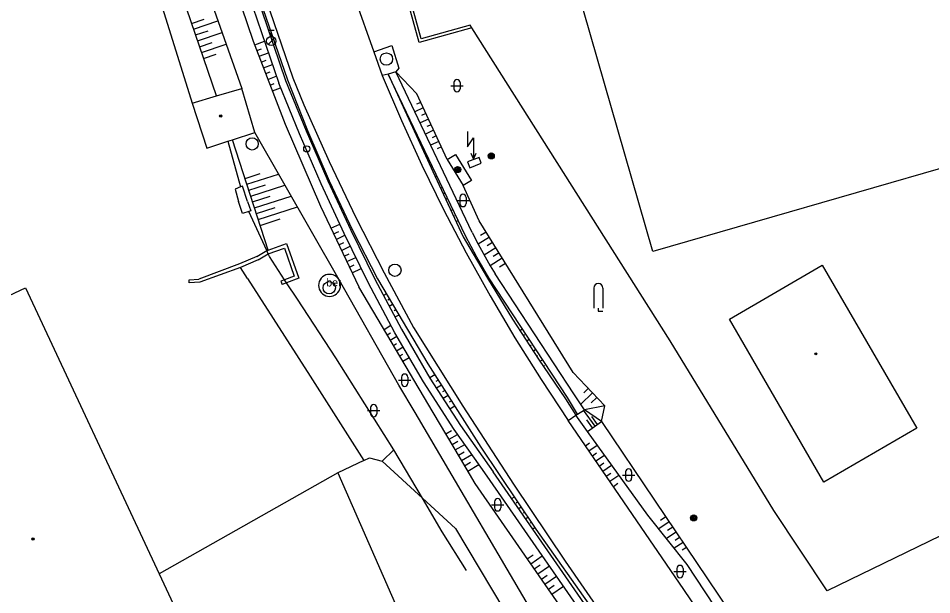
# Model space of a CAD drawing. Extents: x -596024 to -594475, y -1163820 to -1161957.
# Drawn here: x -595644.4 to -595570.2, y -1163768.1 to -1163721.3 of the extents above; entities that cross this region are included whole.
import ezdxf

# ---------------------------------------------------------------- set-up
doc = ezdxf.new("R2010")
doc.units = 0
for name, color, linetype in [('Level 10', 7, 'Continuous'), ('Level 11', 7, 'Continuous'), ('Level 14', 7, 'Continuous'), ('Level 15', 7, 'Continuous'), ('Level 24', 7, 'Continuous'), ('Level 25', 7, 'Continuous'), ('Level 27', 7, 'Continuous'), ('Level 28', 7, 'Continuous'), ('Level 36', 7, 'Continuous'), ('Level 39', 7, 'Continuous'), ('Level 40', 7, 'Continuous'), ('Level 5', 7, 'Continuous'), ('Level 7', 7, 'Continuous')]:
    doc.layers.add(name, color=color, linetype=linetype)

msp = doc.modelspace()

# ---------------------------------------------------------------- linework, layer by layer
at = {"layer": 'Level 10'}
for points in [[(-595627.59, -1163684.11), (-595624.2, -1163696.27), (-595619.16, -1163713.8), (-595617.065, -1163719.7), (-595615.52, -1163724.05)], [(-595630.97, -1163697.06), (-595629.01, -1163704.42), (-595626.88, -1163711.73), (-595624.58, -1163718.98), (-595622.1, -1163726.18)], [(-595615.52, -1163724.05), (-595614.84, -1163725.98)], [(-595622.1, -1163726.18), (-595621.21, -1163728.37), (-595619.16, -1163732.97), (-595616.99, -1163737.51), (-595614.7, -1163742), (-595612.3, -1163746.43)], [(-595614.84, -1163725.98), (-595613.28, -1163729.64), (-595611.62, -1163733.26), (-595609.86, -1163736.84), (-595608.02, -1163740.37)], [(-595608.02, -1163740.37), (-595606.08, -1163743.85), (-595604.06, -1163747.28), (-595601.94, -1163750.65), (-595599.74, -1163753.97)], [(-595612.3, -1163746.43), (-595608.29, -1163752.82), (-595604.18, -1163759.14), (-595599.98, -1163765.4), (-595596.94, -1163769.783), (-595595.68, -1163771.6)], [(-595572.61, -1163793.45), (-595580.56, -1163782.11), (-595590.34, -1163767.68), (-595599.74, -1163753.97)]]:
    msp.add_lwpolyline(points, dxfattribs=at)
at = {"layer": 'Level 11'}
for points in [[(-595572.92, -1163561), (-595558.1, -1163557.16), (-595522.12, -1163677.81), (-595540.11, -1163683.63), (-595523.97, -1163733.64), (-595553.08, -1163741.84), (-595547.52, -1163752.69), (-595578.7, -1163767.79), (-595583.02, -1163761.27)], [(-595631.76, -1163697.27), (-595629.69, -1163704.61), (-595627.48, -1163711.91), (-595625.15, -1163719.18), (-595622.69, -1163726.39)], [(-595632.34, -1163697.45), (-595630.26, -1163704.79), (-595628.05, -1163712.11), (-595627.112, -1163715.024), (-595625.71, -1163719.38), (-595623.25, -1163726.61)], [(-595615.52, -1163724.05), (-595614.07, -1163723.55), (-595613.49, -1163725.38), (-595613.75, -1163725.68)], [(-595614.35, -1163725.86), (-595614.84, -1163725.98)], [(-595613.75, -1163725.68), (-595614.35, -1163725.86)], [(-595608.08, -1163738.99), (-595614.35, -1163725.86)], [(-595607.54, -1163738.71), (-595613.75, -1163725.68)], [(-595615.99, -1163742.78), (-595617.94, -1163738.8), (-595619.8, -1163734.77), (-595621.57, -1163730.71), (-595623.25, -1163726.61)], [(-595622.69, -1163726.39), (-595621.02, -1163730.48), (-595619.25, -1163734.53), (-595617.4, -1163738.54), (-595615.45, -1163742.5)], [(-595627.38, -1163731.31), (-595626.35, -1163735.02)], [(-595625.79, -1163736.21), (-595626.19, -1163734.96), (-595626.35, -1163735.02), (-595626.8, -1163735.19), (-595626.53, -1163736.21)], [(-595607.54, -1163738.71), (-595607.05, -1163739.67), (-595606.07, -1163741.42), (-595605.66, -1163742.08)], [(-595624.12, -1163740.15), (-595622.61, -1163739.61), (-595621.61, -1163742.43), (-595622.61, -1163742.8)], [(-595606.18, -1163742.4), (-595607.17, -1163740.71), (-595608.08, -1163738.99)], [(-595625.04, -1163740.67), (-595624.23, -1163740.18)], [(-595624.23, -1163740.18), (-595624.12, -1163740.15)], [(-595625.04, -1163740.67), (-595626.45, -1163741.26)], [(-595626.45, -1163741.26), (-595629.75, -1163742.51)], [(-595625.79, -1163742.45), (-595626.37, -1163741.55)], [(-595630.54, -1163742.55), (-595629.75, -1163742.51)], [(-595630.54, -1163742.8), (-595630.54, -1163742.55)], [(-595625.79, -1163742.45), (-595620.69, -1163750.39)], [(-595618.232, -1163743.008), (-595618.246, -1163742.853), (-595618.352, -1163742.561), (-595618.551, -1163742.324), (-595618.679, -1163742.234), (-595618.82, -1163742.168), (-595618.97, -1163742.128), (-595619.125, -1163742.115), (-595619.28, -1163742.128), (-595619.431, -1163742.168), (-595619.572, -1163742.234), (-595619.699, -1163742.324), (-595619.81, -1163742.434), (-595619.899, -1163742.561), (-595619.965, -1163742.702), (-595620.005, -1163742.853), (-595620.018, -1163743.008), (-595620.005, -1163743.163), (-595619.965, -1163743.313), (-595619.899, -1163743.454), (-595619.81, -1163743.582), (-595619.699, -1163743.692), (-595619.572, -1163743.781), (-595619.431, -1163743.847), (-595619.28, -1163743.887), (-595619.125, -1163743.901), (-595618.97, -1163743.887), (-595618.82, -1163743.847), (-595618.679, -1163743.781), (-595618.551, -1163743.692), (-595618.441, -1163743.582), (-595618.352, -1163743.454), (-595618.286, -1163743.313), (-595618.246, -1163743.163), (-595618.232, -1163743.008)], [(-595615.45, -1163742.5), (-595613.29, -1163746.56), (-595610.97, -1163750.53), (-595608.48, -1163754.39), (-595605.83, -1163758.15)], [(-595598.99, -1163753.47), (-595599.8, -1163752.11), (-595606.18, -1163742.4)], [(-595598.99, -1163753.47), (-595598.41, -1163753.1), (-595599.29, -1163751.8), (-595605.66, -1163742.08)], [(-595622.61, -1163742.8), (-595622.98, -1163742.94)], [(-595606.33, -1163758.49), (-595607.348, -1163757.044), (-595608.99, -1163754.71), (-595611.49, -1163750.83), (-595613.82, -1163746.85), (-595615.99, -1163742.78)], [(-595620.69, -1163750.39), (-595616.33, -1163757.21)], [(-595599.74, -1163753.97), (-595599.13, -1163753.55)], [(-595598.17, -1163754.88), (-595597.04, -1163754.06)], [(-595614.86, -1163757.29), (-595613.9, -1163756.36)], [(-595616.33, -1163757.21), (-595618.46, -1163758.23), (-595632.96, -1163766.42)], [(-595616.33, -1163757.21), (-595615.87, -1163757)], [(-595615.87, -1163757), (-595614.86, -1163757.29)], [(-595577.76, -1163800.1), (-595578.65, -1163798.66), (-595586.56, -1163786.23), (-595589.04, -1163782.38), (-595590.75, -1163779.85), (-595596.22, -1163772.01), (-595605.83, -1163758.15)], [(-595578.28, -1163800.42), (-595579.15, -1163798.99), (-595587.06, -1163786.55), (-595589.54, -1163782.71), (-595591.25, -1163780.19), (-595596.72, -1163772.35), (-595606.33, -1163758.49)]]:
    msp.add_lwpolyline(points, dxfattribs=at)
at = {"layer": 'Level 14'}
for points in [[(-595631.49, -1163697.19), (-595628.45, -1163708.21), (-595627.36, -1163711.86), (-595625.03, -1163719.12), (-595622.54, -1163726.32)], [(-595636.62, -1163697.68), (-595626.26, -1163727.02)], [(-595628.32, -1163727.64), (-595632.46, -1163715.52), (-595636.62, -1163697.68)], [(-595627.67, -1163716.33), (-595625.32, -1163723.18), (-595622.72, -1163729.94), (-595619.85, -1163736.59), (-595616.74, -1163743.13)], [(-595614.35, -1163725.86), (-595612.09, -1163730.83), (-595610.57, -1163734.13), (-595608.26, -1163739.08)], [(-595609.57, -1163732.8), (-595612.04, -1163727.47), (-595613.75, -1163725.68)], [(-595622.54, -1163726.32), (-595620.92, -1163730.45), (-595619.16, -1163734.53), (-595617.27, -1163738.54), (-595615.24, -1163742.49)], [(-595581.93, -1163800.9), (-595591.24, -1163785.67), (-595601.43, -1163771.62), (-595612.18, -1163753.34), (-595613.49, -1163751.11), (-595618.352, -1163742.561), (-595625.19, -1163730.6)], [(-595624.12, -1163740.15), (-595627, -1163731.19)], [(-595597.04, -1163754.06), (-595596.76, -1163752.79), (-595599.34, -1163750.09), (-595606.97, -1163737.77), (-595608.28, -1163734.91)], [(-595608.26, -1163739.08), (-595606.29, -1163742.43), (-595604.25, -1163745.74), (-595602.14, -1163749), (-595599.95, -1163752.22), (-595599.13, -1163753.55)], [(-595615.24, -1163742.49), (-595611.13, -1163749.37), (-595606.84, -1163756.15), (-595602.38, -1163762.8), (-595597.74, -1163769.34)], [(-595578.28, -1163800.42), (-595579.33, -1163799.1), (-595589.56, -1163784.65), (-595607.3, -1163759.08), (-595608.497, -1163757.058), (-595610.7, -1163753.34), (-595616.74, -1163743.13)], [(-595599.13, -1163753.55), (-595598.99, -1163753.47)], [(-595598.17, -1163754.88), (-595599.13, -1163753.55)], [(-595597.04, -1163754.06), (-595588.42, -1163766.82), (-595578.96, -1163780.85), (-595563.56, -1163800.04), (-595559.51, -1163799.79)], [(-595571.61, -1163792.64), (-595579.61, -1163781.51), (-595590.08, -1163765.66), (-595593.27, -1163761.65), (-595598.17, -1163754.88)], [(-595614.86, -1163757.29), (-595611.58, -1163760.28)], [(-595611.58, -1163760.28), (-595608.89, -1163762.74), (-595584.26, -1163803.99), (-595583.45, -1163806.47), (-595583.86, -1163809.41), (-595584.79, -1163810.99), (-595586.2, -1163812.27), (-595599.82, -1163820.23)]]:
    msp.add_lwpolyline(points, dxfattribs=at)
at = {"layer": 'Level 15'}
for points in [[(-595630.33, -1163721.75), (-595629.3, -1163721.4)], [(-595630.17, -1163722.22), (-595628.19, -1163721.55)], [(-595630.01, -1163722.69), (-595628.98, -1163722.34)], [(-595629.84, -1163723.17), (-595627.86, -1163722.49)], [(-595629.68, -1163723.64), (-595628.66, -1163723.29)], [(-595625.2, -1163723.49), (-595624.41, -1163723.19)], [(-595629.52, -1163724.11), (-595627.53, -1163723.43)], [(-595625.03, -1163723.95), (-595624.64, -1163723.81)], [(-595629.36, -1163724.59), (-595628.34, -1163724.24)], [(-595624.85, -1163724.42), (-595624.09, -1163724.14)], [(-595624.67, -1163724.89), (-595624.28, -1163724.74)], [(-595624.49, -1163725.35), (-595623.77, -1163725.08)], [(-595624.31, -1163725.82), (-595623.96, -1163725.69)], [(-595624.13, -1163726.29), (-595623.45, -1163726.03)], [(-595623.94, -1163726.75), (-595623.63, -1163726.63)], [(-595623.77, -1163727.22), (-595623.1, -1163726.97)], [(-595611.72, -1163728.16), (-595612.07, -1163728.31)], [(-595611.51, -1163728.61), (-595612.2, -1163728.93)], [(-595611.3, -1163729.06), (-595611.65, -1163729.22)], [(-595611.09, -1163729.52), (-595611.77, -1163729.83)], [(-595610.88, -1163729.97), (-595611.22, -1163730.13)], [(-595610.67, -1163730.42), (-595611.34, -1163730.73)], [(-595610.25, -1163731.33), (-595610.91, -1163731.64)], [(-595610.46, -1163730.88), (-595610.79, -1163731.03)], [(-595610.04, -1163731.78), (-595610.37, -1163731.94)], [(-595610.95, -1163733.3), (-595610.82, -1163733.24)], [(-595610.74, -1163733.75), (-595610.67, -1163733.72)], [(-595625.99, -1163734.34), (-595624.75, -1163733.94)], [(-595625.84, -1163734.81), (-595623.26, -1163733.98)], [(-595610.54, -1163734.21), (-595610.39, -1163734.14)], [(-595625.68, -1163735.29), (-595624.34, -1163734.86)], [(-595625.53, -1163735.76), (-595622.75, -1163734.87)], [(-595610.32, -1163734.66), (-595610.25, -1163734.63)], [(-595610.11, -1163735.11), (-595609.96, -1163735.04)], [(-595625.38, -1163736.24), (-595623.94, -1163735.78)], [(-595625.22, -1163736.72), (-595622.25, -1163735.76)], [(-595609.9, -1163735.57), (-595609.82, -1163735.53)], [(-595609.69, -1163736.02), (-595609.53, -1163735.94)], [(-595624.92, -1163737.67), (-595621.74, -1163736.65)], [(-595609.48, -1163736.47), (-595609.4, -1163736.44)], [(-595625.07, -1163737.19), (-595623.53, -1163736.7)], [(-595609.27, -1163736.93), (-595609.1, -1163736.85)], [(-595609.06, -1163737.38), (-595608.97, -1163737.34)], [(-595624.76, -1163738.14), (-595623.13, -1163737.62)], [(-595619.01, -1163738.37), (-595618.29, -1163738.04)], [(-595608.84, -1163737.83), (-595608.67, -1163737.75)], [(-595618.79, -1163738.83), (-595618.38, -1163738.63)], [(-595606.4, -1163738.68), (-595606.85, -1163738.96)], [(-595618.58, -1163739.28), (-595617.87, -1163738.94)], [(-595618.36, -1163739.73), (-595617.96, -1163739.54)], [(-595606.14, -1163739.11), (-595607.05, -1163739.67)], [(-595605.88, -1163739.53), (-595606.33, -1163739.81)], [(-595618.15, -1163740.18), (-595617.44, -1163739.84)], [(-595605.62, -1163739.96), (-595606.57, -1163740.55)], [(-595605.35, -1163740.38), (-595605.82, -1163740.67)], [(-595617.93, -1163740.63), (-595617.54, -1163740.44)], [(-595617.72, -1163741.08), (-595617, -1163740.74)], [(-595605.09, -1163740.81), (-595606.07, -1163741.42)], [(-595617.5, -1163741.53), (-595617.12, -1163741.35)], [(-595617.29, -1163741.98), (-595616.56, -1163741.63)], [(-595604.82, -1163741.23), (-595605.31, -1163741.53)], [(-595614.51, -1163743.71), (-595614.75, -1163743.84)], [(-595614.26, -1163744.14), (-595614.38, -1163744.21)], [(-595614, -1163744.57), (-595614.28, -1163744.72)], [(-595613.75, -1163744.99), (-595613.88, -1163745.07)], [(-595613.49, -1163745.42), (-595613.81, -1163745.6)], [(-595614.69, -1163746.59), (-595614.14, -1163746.25)], [(-595614.44, -1163747.02), (-595614.18, -1163746.86)], [(-595603.66, -1163746.66), (-595603.46, -1163746.53)], [(-595603.39, -1163747.08), (-595603.29, -1163747.01)], [(-595614.19, -1163747.45), (-595613.66, -1163747.13)], [(-595613.93, -1163747.88), (-595613.69, -1163747.73)], [(-595603.11, -1163747.5), (-595602.91, -1163747.37)], [(-595613.68, -1163748.31), (-595613.15, -1163747.99)], [(-595602.84, -1163747.92), (-595602.74, -1163747.85)], [(-595602.57, -1163748.34), (-595602.37, -1163748.2)], [(-595613.42, -1163748.74), (-595613.18, -1163748.6)], [(-595613.17, -1163749.17), (-595612.65, -1163748.86)], [(-595602.3, -1163748.75), (-595602.2, -1163748.69)], [(-595602.02, -1163749.17), (-595601.82, -1163749.04)], [(-595601.74, -1163749.59), (-595601.65, -1163749.52)], [(-595610.57, -1163750.26), (-595610.98, -1163750.52)], [(-595610.3, -1163750.69), (-595610.49, -1163750.81)], [(-595610.03, -1163751.11), (-595610.43, -1163751.36)], [(-595609.76, -1163751.53), (-595609.94, -1163751.64)], [(-595598.11, -1163751.38), (-595598.48, -1163751.74)], [(-595609.5, -1163751.95), (-595609.89, -1163752.2)], [(-595597.76, -1163751.74), (-595598.71, -1163752.65)], [(-595597.41, -1163752.11), (-595597.86, -1163752.53)], [(-595609.23, -1163752.38), (-595609.41, -1163752.49)], [(-595608.96, -1163752.8), (-595609.35, -1163753.05)], [(-595596.76, -1163752.79), (-595598.41, -1163753.1)], [(-595597.56, -1163754.44), (-595598.49, -1163753.15)], [(-595597.04, -1163754.06), (-595598.41, -1163753.1)], [(-595597.36, -1163754.29), (-595597.81, -1163753.66)], [(-595597.76, -1163754.58), (-595598.23, -1163753.93)], [(-595609.67, -1163755.07), (-595609.22, -1163754.8)], [(-595609.42, -1163755.5), (-595608.72, -1163755.11)], [(-595609.16, -1163755.93), (-595608.7, -1163755.66)], [(-595608.91, -1163756.36), (-595608.14, -1163755.92)], [(-595598.34, -1163756.02), (-595598.01, -1163755.79)], [(-595598.06, -1163756.43), (-595597.38, -1163755.97)], [(-595608.66, -1163756.79), (-595608.19, -1163756.51)], [(-595597.77, -1163756.84), (-595597.43, -1163756.61)], [(-595608.4, -1163757.22), (-595607.56, -1163756.74)], [(-595608.15, -1163757.65), (-595607.67, -1163757.37)], [(-595597.49, -1163757.25), (-595596.79, -1163756.78)], [(-595597.21, -1163757.67), (-595596.85, -1163757.42)], [(-595607.89, -1163758.08), (-595606.99, -1163757.56)], [(-595596.92, -1163758.08), (-595596.21, -1163757.59)], [(-595596.64, -1163758.49), (-595596.28, -1163758.24)], [(-595596.36, -1163758.9), (-595595.62, -1163758.4)], [(-595596.07, -1163759.32), (-595595.7, -1163759.06)], [(-595604.13, -1163760.19), (-595604.33, -1163760.32)], [(-595603.85, -1163760.61), (-595603.96, -1163760.68)], [(-595603.57, -1163761.02), (-595603.76, -1163761.15)], [(-595603.3, -1163761.44), (-595603.39, -1163761.5)], [(-595603.03, -1163761.86), (-595603.19, -1163761.97)], [(-595591.81, -1163761.8), (-595592.25, -1163762.09)], [(-595602.74, -1163762.27), (-595602.82, -1163762.32)], [(-595591.53, -1163762.21), (-595592.37, -1163762.78)], [(-595591.25, -1163762.63), (-595591.66, -1163762.9)], [(-595602.46, -1163762.68), (-595602.62, -1163762.79)], [(-595590.97, -1163763.04), (-595591.75, -1163763.56)], [(-595590.41, -1163763.87), (-595591.12, -1163764.35)], [(-595590.69, -1163763.46), (-595591.06, -1163763.71)], [(-595603.06, -1163765.2), (-595602.59, -1163764.87)], [(-595590.13, -1163764.28), (-595590.47, -1163764.51)], [(-595602.77, -1163765.61), (-595601.84, -1163764.96)], [(-595602.49, -1163766.02), (-595602.02, -1163765.7)], [(-595602.2, -1163766.43), (-595601.27, -1163765.78)], [(-595601.92, -1163766.84), (-595601.45, -1163766.52)], [(-595601.63, -1163767.25), (-595600.7, -1163766.61)], [(-595601.35, -1163767.66), (-595600.88, -1163767.34)], [(-595601.06, -1163768.07), (-595600.13, -1163767.43)]]:
    msp.add_lwpolyline(points, dxfattribs=at)
at = {"layer": 'Level 24'}
msp.add_lwpolyline([(-595607.737, -1163733.463), (-595606.804, -1163733.104), (-595606.983, -1163732.637), (-595607.916, -1163732.996)], close=True, dxfattribs=at)
for points in [[(-595626.2, -1163737.19), (-595626.53, -1163736.21)], [(-595625.79, -1163736.21), (-595625.53, -1163736.97)], [(-595625.53, -1163736.97), (-595625.69, -1163737.02), (-595626.2, -1163737.19)]]:
    msp.add_lwpolyline(points, dxfattribs=at)
at = {"layer": 'Level 25'}
for centre, radius in [((-595605.99, -1163732.5), 0.25), ((-595605.99, -1163732.5), 0.2), ((-595605.99, -1163732.5), 0.15), ((-595605.99, -1163732.5), 0.1), ((-595605.99, -1163732.5), 0.05), ((-595608.72, -1163733.61), 0.25), ((-595608.72, -1163733.61), 0.2), ((-595608.72, -1163733.61), 0.15), ((-595608.72, -1163733.61), 0.1), ((-595608.72, -1163733.61), 0.05), ((-595589.54, -1163761.88), 0.25), ((-595589.54, -1163761.88), 0.2), ((-595589.54, -1163761.88), 0.15), ((-595589.54, -1163761.88), 0.1), ((-595589.54, -1163761.88), 0.05)]:
    msp.add_circle(centre, radius, dxfattribs=at)
at = {"layer": 'Level 27'}
for centre in [(-595614.51, -1163724.64), (-595625.41, -1163731.53), (-595613.81, -1163741.78), (-595619.15, -1163743.2)]:
    msp.add_circle(centre, 0.5, dxfattribs=at)
at = {"layer": 'Level 28'}
for p, q in [((-595624.11, -1163722.305), (-595623.61, -1163722.305)), ((-595623.86, -1163722.805), (-595623.86, -1163722.305)), ((-595624.118, -1163723.452), (-595623.588, -1163722.922))]:
    msp.add_line(p, q, dxfattribs=at)
for centre, radius in [((-595623.86, -1163723.18), 0.375), ((-595620.97, -1163731.93), 0.25)]:
    msp.add_circle(centre, radius, dxfattribs=at)
at = {"layer": 'Level 36'}
for p, q in [((-595609.276, -1163726.806), (-595608.276, -1163726.806)), ((-595609.026, -1163726.556), (-595609.026, -1163727.056)), ((-595608.526, -1163726.556), (-595608.526, -1163727.056)), ((-595608.536, -1163735.866), (-595608.536, -1163736.366)), ((-595608.036, -1163735.866), (-595608.036, -1163736.366)), ((-595608.786, -1163736.116), (-595607.786, -1163736.116)), ((-595597.665, -1163743.225), (-595597.665, -1163744.85)), ((-595596.915, -1163743.225), (-595596.915, -1163744.85)), ((-595613.526, -1163750.706), (-595612.526, -1163750.706)), ((-595613.276, -1163750.456), (-595613.276, -1163750.956)), ((-595612.776, -1163750.456), (-595612.776, -1163750.956)), ((-595615.786, -1163752.926), (-595615.786, -1163753.426)), ((-595615.286, -1163752.926), (-595615.286, -1163753.426)), ((-595616.036, -1163753.176), (-595615.036, -1163753.176)), ((-595595.086, -1163758.156), (-595595.086, -1163758.656)), ((-595594.586, -1163758.156), (-595594.586, -1163758.656)), ((-595595.336, -1163758.406), (-595594.336, -1163758.406)), ((-595605.966, -1163760.816), (-595604.966, -1163760.816)), ((-595605.716, -1163760.566), (-595605.716, -1163761.066)), ((-595605.216, -1163760.566), (-595605.216, -1163761.066)), ((-595591.156, -1163766.236), (-595590.156, -1163766.236)), ((-595590.906, -1163765.986), (-595590.906, -1163766.486)), ((-595590.406, -1163765.986), (-595590.406, -1163766.486))]:
    msp.add_line(p, q, dxfattribs=at)
for points in [[(-595607.93, -1163730.53), (-595607.93, -1163731.78), (-595607.43, -1163731.03), (-595607.43, -1163732.78)], [(-595607.649, -1163732.291), (-595607.43, -1163732.78), (-595607.211, -1163732.291)], [(-595597.29, -1163744.85), (-595597.29, -1163745.1), (-595596.915, -1163745.1)]]:
    msp.add_lwpolyline(points, dxfattribs=at)
for centre, radius, start, end in [((-595608.776, -1163726.556), 0.25, 0, 180), ((-595608.776, -1163727.056), 0.25, 180, 0), ((-595608.286, -1163735.866), 0.25, 0, 180), ((-595608.286, -1163736.366), 0.25, 180, 0), ((-595597.29, -1163743.225), 0.375, 0, 180), ((-595613.026, -1163750.456), 0.25, 0, 180), ((-595613.026, -1163750.956), 0.25, 180, 0), ((-595615.536, -1163752.926), 0.25, 0, 180), ((-595615.536, -1163753.426), 0.25, 180, 0), ((-595594.836, -1163758.156), 0.25, 0, 180), ((-595594.836, -1163758.656), 0.25, 180, 0), ((-595605.466, -1163760.566), 0.25, 0, 180), ((-595605.466, -1163761.066), 0.25, 180, 0), ((-595590.656, -1163765.986), 0.25, 0, 180), ((-595590.656, -1163766.486), 0.25, 180, 0)]:
    msp.add_arc(centre, radius, start, end, dxfattribs=at)
at = {"layer": 'Level 39'}
for centre, radius in [((-595627.96, -1163729.26), 0.09), ((-595627.96, -1163729.26), 0.0398), ((-595579.62, -1163748.57), 0.09), ((-595579.62, -1163748.57), 0.0398), ((-595643.21, -1163763.59), 0.09), ((-595643.21, -1163763.59), 0.0398)]:
    msp.add_circle(centre, radius, dxfattribs=at)
at = {"layer": 'Level 5'}
for points in [[(-595592.85, -1163740.27), (-595599.64, -1163716.72)], [(-595535.04, -1163723.61), (-595592.85, -1163740.27)], [(-595628.32, -1163727.64), (-595626.26, -1163727.02)], [(-595625.19, -1163730.6), (-595626.26, -1163727.02)], [(-595630.28, -1163728.22), (-595628.32, -1163727.64)], [(-595630.28, -1163728.22), (-595629.09, -1163731.87)], [(-595627, -1163731.19), (-595625.19, -1163730.6)], [(-595629.09, -1163731.87), (-595627.38, -1163731.31), (-595627, -1163731.19)], [(-595586.64, -1163745.74), (-595579.1, -1163741.37)], [(-595579.1, -1163741.37), (-595571.43, -1163754.6)], [(-595657.14, -1163749.47), (-595643.81, -1163743.2)], [(-595643.81, -1163743.2), (-595632.96, -1163766.42), (-595628.17, -1163776.66)], [(-595578.97, -1163758.98), (-595586.64, -1163745.74)], [(-595571.43, -1163754.6), (-595578.97, -1163758.98)]]:
    msp.add_lwpolyline(points, dxfattribs=at)
at = {"layer": 'Level 7'}
for points in [[(-595639.18, -1163699.71), (-595630.28, -1163728.22)], [(-595607.56, -1163722.12), (-595611.85, -1163723.3), (-595613.172, -1163718.485), (-595613.56, -1163717.07)], [(-595607.56, -1163722.12), (-595607.7, -1163721.9), (-595611.67, -1163722.99), (-595613.32, -1163717)], [(-595583.02, -1163761.27), (-595591.45, -1163747.51), (-595607.56, -1163722.12)], [(-595609.57, -1163732.8), (-595608.89, -1163732.38), (-595607.6, -1163734.49), (-595608.28, -1163734.91)], [(-595609.57, -1163732.8), (-595608.28, -1163734.91)], [(-595624.01, -1163740.67), (-595624.11, -1163740.45), (-595624.23, -1163740.18), (-595625.69, -1163737.02)], [(-595624.11, -1163740.45), (-595622.79, -1163739.99), (-595621.99, -1163742.25), (-595622.78, -1163742.55)], [(-595624.92, -1163740.95), (-595626.37, -1163741.55)], [(-595624.92, -1163740.95), (-595624.11, -1163740.45)], [(-595622.78, -1163742.55), (-595624.01, -1163740.67)], [(-595626.37, -1163741.55), (-595629.67, -1163742.76)], [(-595622.78, -1163742.55), (-595623.09, -1163742.66), (-595622.98, -1163742.94)], [(-595622.61, -1163742.8), (-595622.78, -1163742.55)], [(-595629.67, -1163742.76), (-595630.54, -1163742.8)], [(-595621.73, -1163744.14), (-595622.61, -1163742.8)], [(-595618.62, -1163748.9), (-595621.73, -1163744.14)], [(-595613.9, -1163756.36), (-595618.62, -1163748.9)], [(-595611.58, -1163760.28), (-595613.9, -1163756.36)], [(-595618.46, -1163758.23), (-595595, -1163811.63), (-595605.208, -1163820.23)], [(-595609.97, -1163763.01), (-595611.58, -1163760.28)], [(-595608, -1163766.15), (-595609.97, -1163763.01)]]:
    msp.add_lwpolyline(points, dxfattribs=at)

# ---------------------------------------------------------------- texts
at = {"layer": 'Level 40'}
msp.add_text('bet.', height=0.65, dxfattribs=at).set_placement((-595619.4, -1163743.1))

doc.saveas('drawing.dxf')
